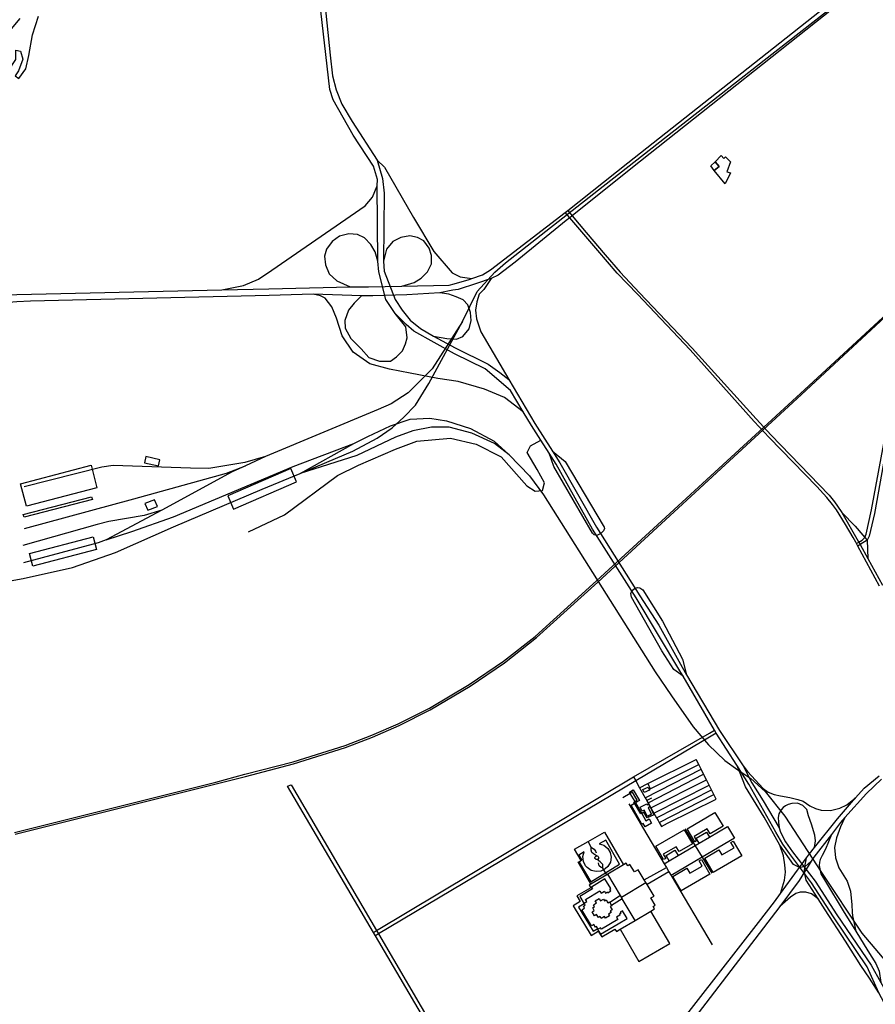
# Model space of a CAD drawing. Header units: millimetres. Extents: x 664923 to 767831, y 3118803 to 3207600.
# Tile 267 of 422: x 721042 to 723421, y 3166912 to 3169649. Entities that reach past the tile are written whole.
import ezdxf

# ---------------------------------------------------------------- set-up
doc = ezdxf.new("R2010")
doc.units = ezdxf.units.MM
for name, color, linetype in [('buildings', 5, 'Continuous'), ('parks', 8, 'Continuous'), ('railways', 4, 'Continuous'), ('roads_2', 2, 'Continuous'), ('roads_3', 3, 'Continuous'), ('water', 7, 'Continuous')]:
    doc.layers.add(name, color=color, linetype=linetype)

msp = doc.modelspace()

# ---------------------------------------------------------------- linework, layer by layer
at = {"layer": 'buildings'}
for points in [[(722964.04, 3169242.68), (722975.71, 3169254.27), (722986.64, 3169241.59), (722972.69, 3169230.38), (722964.04, 3169242.68)], [(721392.84, 3168434.96), (721388.93, 3168417.5), (721427.84, 3168408.89), (721431.74, 3168426.35), (721392.84, 3168434.96)], [(721060.83, 3168296.68), (721044.27, 3168359.62), (721239.97, 3168410.62), (721256.53, 3168347.69), (721060.83, 3168296.68)], [(721811.59, 3168364.92), (721795.43, 3168401.95), (721620.16, 3168326.2), (721636.32, 3168289.18), (721811.59, 3168364.92)], [(721053.58, 3168266.35), (721051.51, 3168274.26), (721241.58, 3168323.25), (721243.64, 3168315.33), (721053.58, 3168266.35)], [(721390.04, 3168304.09), (721397.71, 3168285.59), (721424.52, 3168296.6), (721416.83, 3168315.11), (721390.04, 3168304.09)], [(721077.73, 3168130.53), (721068.4, 3168165.98), (721246.02, 3168212.3), (721255.36, 3168176.84), (721077.73, 3168130.53)], [(722747.55, 3167508.16), (722765.15, 3167478.88), (722755.17, 3167472.95), (722753.05, 3167476.45), (722739.75, 3167498.61), (722737.58, 3167502.22), (722747.55, 3167508.16)], [(722789.34, 3167516.45), (722793.41, 3167508.06), (722778.35, 3167500.84), (722774.29, 3167509.22), (722789.34, 3167516.45)], [(722754.04, 3167473.29), (722771.48, 3167442.97), (722783.09, 3167422.78), (722792.18, 3167427.95), (722798.89, 3167416.27), (722781.13, 3167406.16), (722775.78, 3167415.47), (722772.32, 3167413.51), (722741.92, 3167466.38), (722751.55, 3167471.87), (722754.04, 3167473.29)], [(722798.98, 3167440.73), (722787.41, 3167434.73), (722778.45, 3167451.85), (722772.85, 3167448.95), (722767.1, 3167459.96), (722785.44, 3167469.44), (722786.59, 3167467.24), (722790.05, 3167469.02), (722794.04, 3167461.38), (722789.43, 3167458.99), (722798.98, 3167440.73)], [(722640.38, 3167183.85), (722637.35, 3167189.12), (722646.01, 3167194.05), (722642.36, 3167200.26), (722653.38, 3167206.67), (722657.1, 3167200.35), (722665.12, 3167204.91), (722668.11, 3167199.69), (722673.06, 3167202.51), (722677.43, 3167194.94), (722681.77, 3167197.48), (722683.07, 3167195.29), (722687.66, 3167187.52), (722688.24, 3167186.54), (722683.78, 3167183.93), (722688.97, 3167174.93), (722683.98, 3167172.08), (722686.79, 3167167.17), (722679.16, 3167162.84), (722681.71, 3167158.51), (722670.69, 3167152.09), (722668.08, 3167156.53), (722659.02, 3167151.39), (722656.25, 3167156.23), (722651.08, 3167153.28), (722646.11, 3167161.89), (722639.88, 3167158.24), (722633.41, 3167169.18), (722639.76, 3167172.9), (722635.17, 3167180.87), (722640.38, 3167183.85)]]:
    msp.add_lwpolyline(points, close=True, dxfattribs=at)
at = {"layer": 'parks'}
for points in [[(722972.69, 3169230.38), (722986.64, 3169241.59), (722975.71, 3169254.27), (722992.24, 3169272.27), (723000.38, 3169263.74), (723004.83, 3169268.32), (723018.34, 3169254.63), (723008.18, 3169226.25), (723018.08, 3169223.21), (723003.58, 3169193.48), (722972.69, 3169230.38)], [(722897.63, 3167400.41), (722975.29, 3167445.64), (722997.82, 3167407.37), (722961.89, 3167386.44), (722953.78, 3167400.22), (722917.04, 3167378.82), (722923.88, 3167367.2), (722918.88, 3167364.29), (722897.63, 3167400.41)], [(722810.64, 3167351.72), (722889.31, 3167397.55), (722912.42, 3167358.26), (722875.49, 3167336.75), (722867.38, 3167350.52), (722831.65, 3167329.71), (722838.48, 3167318.09), (722832.48, 3167314.6), (722810.64, 3167351.72)], [(722611.4, 3167336.27), (722596.64, 3167327.22), (722605.3, 3167313.03), (722597.79, 3167307.93), (722629.81, 3167252.67), (722709.71, 3167301.7), (722671.67, 3167369.12), (722653.47, 3167358.95), (722666.35, 3167354.5), (722676.91, 3167345.95), (722683.89, 3167334.32), (722686.45, 3167321), (722684.29, 3167307.63), (722677.65, 3167295.79), (722670.34, 3167288.89), (722658.1, 3167282.92), (722644.55, 3167281.49), (722631.33, 3167284.75), (722620.03, 3167292.31), (722615.51, 3167297.47), (722609.54, 3167309.64), (722608.11, 3167323.12), (722611.4, 3167336.27)], [(722946.94, 3167318.73), (722986.11, 3167341.63), (722994.36, 3167327.66), (723028.3, 3167347.5), (723019.63, 3167362.2), (723026.23, 3167366.05), (723050.14, 3167325.56), (722970.43, 3167278.96), (722946.94, 3167318.73)], [(722858.28, 3167267.67), (722897.31, 3167290.47), (722905.56, 3167276.51), (722939.65, 3167296.44), (722930.97, 3167311.14), (722937.42, 3167314.91), (722961.25, 3167274.55), (722881.68, 3167228.04), (722858.28, 3167267.67)]]:
    msp.add_lwpolyline(points, close=True, dxfattribs=at)
at = {"layer": 'railways'}
for points in [[(721968.52, 3168449.67), (722036.04, 3168485.82), (722077.83, 3168514.7), (722110.2, 3168544.63), (722142.03, 3168577.68), (722179.69, 3168637.63), (722273.15, 3168810.78), (722313.67, 3168893.9), (722362.81, 3168947.13), (722393.01, 3168973.88), (722651.8, 3169176.29), (723111.99, 3169536.53), (723412.79, 3169771.88), (723540.73, 3169851.88), (724033.22, 3170156), (724143.95, 3170224.64), (724228.68, 3170297.06), (724357.92, 3170416.17), (724465.28, 3170515.43), (724759.14, 3170783.47), (725098.31, 3171096.44), (725130.13, 3171119.75), (725164.6, 3171139.12)], [(721027.57, 3167389.99), (721586.85, 3167530.04), (721668.15, 3167552), (721802.08, 3167586.2), (721946.36, 3167631.53), (722020.72, 3167660.53), (722094.29, 3167692.51), (722180.9, 3167735.54), (722291.71, 3167801.03), (722387.45, 3167865.93), (722475.47, 3167934.93), (722645.88, 3168089.66), (723213.47, 3168610.3), (723561.67, 3168932.26), (723835.26, 3169187), (724164.19, 3169488.11)], [(721029.02, 3167385.09), (721669.47, 3167546.08), (721803.49, 3167580.57), (721947.92, 3167626.28), (722023.13, 3167655.05), (722096.91, 3167687.02), (722183.28, 3167731.29), (722294.22, 3167796.63), (722389.99, 3167862.06), (722478.66, 3167931.58), (722649.73, 3168085.95), (723216.02, 3168607.72), (723836.76, 3169183.46), (724166.5, 3169485.97)], [(722273.15, 3168810.78), (722188.41, 3168679.29), (722159.05, 3168648.95), (722121.59, 3168612.03), (722074.61, 3168581.93), (722038.53, 3168565.48)], [(722038.53, 3168565.48), (721725.6, 3168434.7), (721669.96, 3168409.43), (721632.59, 3168392.47), (721437.01, 3168286.35), (721387.48, 3168271.37), (721289.83, 3168254.65), (721256.78, 3168245.76), (721050.32, 3168188.17)], [(718778.34, 3168548.8), (718928.51, 3168529.22), (718965.1, 3168525.26), (718999.25, 3168515.03), (719045.75, 3168498.15), (719112.73, 3168452.42), (719237.9, 3168325.3), (719345.99, 3168214.56), (719416.55, 3168145.92), (719472.81, 3168112.53), (719518.21, 3168094.88), (719557.88, 3168086.11), (719600.68, 3168081.79), (719707.76, 3168071.31), (719764, 3168059.29), (719851.19, 3168038.27), (719931.68, 3168019.45), (720104.85, 3167985.42), (720190.11, 3167972.45), (720239.83, 3167970.31), (720324.38, 3167979.86), (720519.63, 3168012.53), (720845.39, 3168059.16), (721051.43, 3168095.62)], [(721821.59, 3168388.13), (721971.15, 3168471.1), (722009.79, 3168490.84), (722073.24, 3168520.06), (722127.29, 3168538.65), (722182.42, 3168541.45), (722228.92, 3168534.75), (722295.5, 3168512.6), (722361.33, 3168477.64), (722402.83, 3168439.65)], [(722402.83, 3168439.65), (722362.04, 3168471.23), (722298.68, 3168499.81), (722236.13, 3168516.72), (722186.82, 3168516.37), (722134.76, 3168506.63), (722086.37, 3168488.76), (721979.32, 3168438.26), (721821.59, 3168388.13)], [(721282.4, 3168203.46), (721353.76, 3168226.67), (721469.22, 3168267.67), (721801.98, 3168407.78), (721971.15, 3168471.1)], [(721725.6, 3168434.7), (721668.13, 3168418.69), (721568.05, 3168402.19), (721516.96, 3168402.97), (721301.96, 3168410.58), (721270.34, 3168405.9), (721054.19, 3168350.41)], [(721821.59, 3168388.13), (721896.1, 3168419.59), (721968.52, 3168449.67)], [(722402.83, 3168439.65), (722459.83, 3168381.84), (722498.83, 3168328.28), (722809.22, 3167837.04), (722854.49, 3167770.08)], [(721055.2, 3168234.79), (721358.92, 3168317.05), (721617.03, 3168389.11), (721669.96, 3168409.43)], [(721716.17, 3168343.98), (721821.59, 3168388.13)], [(721051.43, 3168095.62), (721188.05, 3168126.56), (721307.61, 3168168), (721469.04, 3168239.34), (721716.17, 3168343.98)], [(721437.01, 3168286.35), (721282.4, 3168203.46), (721260.24, 3168195.45), (721052.31, 3168139.54)], [(722854.49, 3167770.08), (722914.52, 3167684.17), (722957.62, 3167633.79), (723003.08, 3167590.26), (723039.2, 3167563.74), (723074.88, 3167540.15), (723115.23, 3167503.56), (723169.21, 3167435.32), (723271.49, 3167279.24), (723383.38, 3167110.28), (723522.98, 3166946.28)]]:
    msp.add_lwpolyline(points, dxfattribs=at)
at = {"layer": 'roads_2'}
for points in [[(722104.73, 3168909), (722236.12, 3168911.78), (722250.07, 3168914.86), (722292.1, 3168926.81), (722299.13, 3168929.49), (722328.33, 3168940.6), (722351.38, 3168954.14), (722558.71, 3169113.52), (722565.73, 3169119.1), (722733.04, 3169251.9), (723155.77, 3169584.99), (723415.72, 3169791.88), (723434.21, 3169803.49), (723441.83, 3169808.28), (723680.41, 3169958.11), (723979.43, 3170142), (724131.05, 3170235.18), (724172.07, 3170264.76), (724287.12, 3170369.58), (724531.67, 3170591.92), (724659.59, 3170706.91), (724671.98, 3170719.27)], [(724683.69, 3170704.41), (724669.62, 3170691.01), (724510.46, 3170547.56), (724292.48, 3170345.38), (724216.03, 3170275.06), (724146.1, 3170218.83), (723995.62, 3170122.96), (723660.83, 3169920.35), (723449.49, 3169789.59), (723440.64, 3169784.12), (723415.95, 3169768.85), (723375.05, 3169737.92), (722745.91, 3169238.21), (722578.22, 3169104.18), (722571.38, 3169098.7), (722561.73, 3169090.99), (722419.44, 3168974.89), (722372.35, 3168939.57), (722352.88, 3168930.16), (722312.25, 3168915.6), (722261.48, 3168899.62), (722246.19, 3168897.09), (722209.98, 3168890.39)], [(722035.42, 3169258.54), (722055.93, 3169239.82), (722136.47, 3169099.6), (722193.1, 3169004.88), (722244.76, 3168945.55), (722266.99, 3168934.44), (722299.13, 3168929.49)], [(723084.09, 3168532.66), (722906.42, 3168731.32), (722760.08, 3168886.02), (722702.89, 3168944.74), (722649.33, 3169007.63), (722571.38, 3169098.7), (722558.71, 3169113.52)], [(722565.73, 3169119.1), (722578.22, 3169104.18), (722617.1, 3169057.72), (722670.19, 3168995.5), (722711.26, 3168947.8), (722765.41, 3168890.51), (722912.09, 3168736.16), (723089.67, 3168539.74)], [(722352.88, 3168930.16), (722332.03, 3168899.4), (722319.89, 3168886.8), (722312.87, 3168864.83), (722309.06, 3168842.24), (722311.66, 3168817.61), (722323.84, 3168781.57), (722401.97, 3168649.42)], [(723369.07, 3168193.73), (723375.37, 3168197.01), (723384.57, 3168202.8), (723392.4, 3168209.62), (723396.21, 3168219.48), (723410.4, 3168287.09), (723457.07, 3168536.33), (723469.04, 3168618.95), (723473.37, 3168706.04), (723479.89, 3168780.47), (723483.48, 3168835.59)], [(723494.1, 3168848.56), (723492.75, 3168817.93), (723489.4, 3168780.32), (723477, 3168619.16), (723458.1, 3168494.25), (723418.82, 3168276.36), (723404.27, 3168213.83), (723398.42, 3168202.24), (723379.17, 3168190.17), (723373.06, 3168186.34)], [(723125.57, 3168488.16), (723084.09, 3168532.66)], [(723089.67, 3168539.74), (723131.23, 3168494.4)], [(723433.32, 3168074.55), (723373.06, 3168186.34), (723369.07, 3168193.73), (723367.24, 3168197.13), (723359.8, 3168209.72), (723338.09, 3168246.49), (723312.91, 3168287.01), (723302.05, 3168301.91), (723286.22, 3168321.04), (723258.43, 3168351.55), (723125.57, 3168488.16)], [(723131.23, 3168494.4), (723265.12, 3168356.4), (723292.83, 3168327.25), (723307.28, 3168309.45), (723316.47, 3168296.95), (723328.46, 3168279.65), (723373.65, 3168200.1), (723375.37, 3168197.01), (723379.17, 3168190.17), (723400.59, 3168151.66), (723441.62, 3168077.83)], [(723328.46, 3168279.65), (723364.92, 3168241.65), (723386.92, 3168216.22), (723392.4, 3168209.62), (723398.42, 3168202.24)], [(723398.42, 3168202.24), (723400.59, 3168151.66)], [(723157.69, 3167220.79), (723168.99, 3167257.67), (723171.09, 3167279.98), (723169.98, 3167300.42), (723166.25, 3167325.49), (723155.23, 3167354.71), (723111.88, 3167432.17), (723060.45, 3167517.01), (723045.24, 3167554.77), (723035.71, 3167577.38)], [(723053.54, 3167575.14), (723065.51, 3167560.01), (723109.66, 3167512.36), (723123.41, 3167502.56), (723139.72, 3167495.7), (723157.12, 3167491.72), (723183.18, 3167487.63), (723205.52, 3167482.01), (723220.34, 3167477.42), (723238.93, 3167464.02), (723254.7, 3167456.26), (723270.97, 3167451.86), (723296.86, 3167451.17), (723322.82, 3167457.37), (723341.8, 3167466.96), (723366.27, 3167486.37)], [(722538.65, 3166554.38), (722561.44, 3166567.29), (722604, 3166594.97), (722648.5, 3166628.61), (722719.33, 3166686.77), (722780.41, 3166746.63), (722811.15, 3166777.77), (722828.54, 3166798.98), (722873.76, 3166854.14), (723096.37, 3167140.02), (723140.67, 3167197.59), (723157.69, 3167220.79), (723204.77, 3167284.98), (723210.71, 3167293.08), (723229.85, 3167319.18), (723238.24, 3167330.61), (723252.48, 3167348.49), (723315.7, 3167427.87), (723366.27, 3167486.37), (723390.58, 3167512.84), (723431.86, 3167547.09)], [(723438.21, 3167538.35), (723396.32, 3167498.15), (723336.58, 3167431.25), (723324.54, 3167417.76), (723299.22, 3167384.88), (723250.03, 3167320.99), (723243.2, 3167310.09), (723234.62, 3167296.37), (723224.69, 3167280.51), (723209.89, 3167256.87), (723155.91, 3167184.66), (722916.63, 3166872.47), (722881.57, 3166828.71), (722850.32, 3166792.62), (722810.91, 3166741.31), (722762.38, 3166698.67), (722670.46, 3166624.13), (722613.13, 3166582.21), (722568.53, 3166554.16), (722546.18, 3166541.31)], [(723235.52, 3167436.28), (723230.51, 3167453.76), (723219.83, 3167464.69), (723204.91, 3167471.22), (723189.03, 3167470.92), (723179.3, 3167467.43), (723171.58, 3167464.52), (723165.3, 3167459.39), (723159.24, 3167452.62), (723153.02, 3167441.49), (723151.11, 3167431.95), (723151.93, 3167418.28), (723153.76, 3167403.24)], [(723252.48, 3167348.49), (723255.25, 3167367.07), (723253.29, 3167382.17), (723244.01, 3167412.72), (723235.52, 3167436.28)], [(723336.58, 3167431.25), (723324.82, 3167405.47), (723312.82, 3167375.23), (723307.48, 3167348.17), (723310.81, 3167319.89), (723320, 3167291.71), (723342.5, 3167254.9), (723344.49, 3167248.99)], [(723299.22, 3167384.88), (723282.35, 3167343.75), (723273.28, 3167326.02), (723267.95, 3167314.52), (723266.24, 3167307.87), (723265.5, 3167297.93), (723267.12, 3167288.78), (723269.62, 3167274.93)], [(723243.2, 3167310.09), (723225.31, 3167295), (723210.71, 3167293.08), (723193.96, 3167300.85), (723155.23, 3167354.71)], [(723430.76, 3166944.48), (723405.18, 3166984.97), (723380.72, 3167019.89), (723337.85, 3167087.56), (723282.12, 3167174.75), (723262.31, 3167205.5), (723229.04, 3167257.16), (723226.24, 3167270.43), (723224.69, 3167280.51), (723225.31, 3167295), (723229.85, 3167319.18)], [(723269.62, 3167274.93), (723282.92, 3167254.05), (723331.6, 3167172.7), (723366.89, 3167115.54), (723400.73, 3167060.73), (723422.88, 3167025.75), (723432.07, 3167004.33), (723436.15, 3166973.49)], [(723344.49, 3167248.99), (723351.98, 3167226.74), (723356.32, 3167189.3), (723357.28, 3167168.81)], [(723262.31, 3167205.5), (723243.93, 3167219.45), (723228.26, 3167223.76), (723212.66, 3167223.75), (723200.31, 3167220.63), (723185.78, 3167210.31), (723155.91, 3167184.66)], [(723357.28, 3167168.81), (723357.75, 3167158.75), (723366.89, 3167115.54)]]:
    msp.add_lwpolyline(points, dxfattribs=at)
at = {"layer": 'roads_3'}
for points in [[(722025.42, 3169242.43), (721969.42, 3169328.4), (721913.57, 3169426.69), (721903.75, 3169455.33), (721842.59, 3169990.92), (721823.63, 3170177.69), (721803.25, 3170378.7)], [(721815.24, 3170379.53), (721839.08, 3170178.56), (721851.54, 3170073.46), (721904.97, 3169551.05), (721911.51, 3169492.94), (721921.52, 3169454), (721937.93, 3169414.66), (721966.22, 3169366.37), (722035.42, 3169258.54)], [(722035.42, 3169258.54), (722050.88, 3169208.35), (722055.66, 3169166.87), (722053.2, 3168978.36), (722055.51, 3168950.63), (722086.12, 3168871.23), (722105.66, 3168841.56), (722127.55, 3168814.15), (722156.73, 3168791.27), (722192.41, 3168769.9), (722252.35, 3168737.05), (722344.52, 3168691.87), (722376.82, 3168668.84), (722401.97, 3168649.42), (722474.41, 3168526.87), (722523.25, 3168449.83), (722543.42, 3168417.99), (722645.72, 3168239.02)], [(722635.11, 3168233.43), (722534.07, 3168413.87), (722514.23, 3168444.54), (722491.06, 3168480.35), (722464.61, 3168521.24), (722441.82, 3168559.54), (722406.56, 3168618.82), (722335.8, 3168678.82), (722250.74, 3168720.89), (722137.43, 3168783.47), (722116.5, 3168802.23), (722085.91, 3168832.58), (722060.27, 3168871.72), (722040.5, 3168948.05), (722037.2, 3168978.28), (722035.84, 3169187.21), (722036.38, 3169205), (722025.42, 3169242.43)], [(721603.54, 3168898.23), (721664.07, 3168910.44), (721705.66, 3168928.47), (721742.47, 3168953.08), (722002.29, 3169132.39), (722022.92, 3169156.12), (722035.84, 3169187.21)], [(722037.2, 3168978.28), (722029.87, 3169004.19), (722018.62, 3169024.68), (722000.87, 3169042.57), (721981.03, 3169052.08), (721956.63, 3169054.43), (721930.79, 3169047.93), (721910.83, 3169032.93), (721895.23, 3169011.78), (721889.51, 3168991.7), (721892.3, 3168968.26), (721902.29, 3168943.11), (721923.15, 3168923.03), (721960.51, 3168906.61)], [(722104.73, 3168909), (722138.44, 3168918.84), (722157.92, 3168931.23), (722175.76, 3168948.65), (722186.74, 3168970.74), (722186.9, 3168993.72), (722180.31, 3169014.47), (722165.22, 3169034.19), (722147.91, 3169044.33), (722126.87, 3169048.78), (722101.3, 3169044.02), (722079.09, 3169032.35), (722061.4, 3169011.09), (722053.2, 3168978.36)], [(720874.5, 3168878.01), (720956.69, 3168880), (720992.44, 3168884.52), (721603.54, 3168898.23), (721734.69, 3168901.17), (721960.51, 3168906.61), (722011.72, 3168907.03)], [(722011.72, 3168907.03), (722104.73, 3168909)], [(722209.98, 3168890.39), (722118.15, 3168884.45)], [(722192.41, 3168769.9), (722229.19, 3168763.22), (722256.11, 3168761.06), (722273.61, 3168769.05), (722291.79, 3168789.68), (722297.24, 3168812.83), (722295.54, 3168835.44), (722287.72, 3168856.29), (722275.11, 3168870.73), (722255.19, 3168879.34), (722235.32, 3168886.32), (722209.98, 3168890.39)], [(722023.88, 3168881.84), (721991.96, 3168881.59), (721858.04, 3168886.35), (721735.64, 3168882.98), (721071.98, 3168866.76), (721033.25, 3168865.2), (721000.64, 3168862.38), (720970.02, 3168856.84), (720942.16, 3168851.36), (720920.92, 3168848.82), (720874.8, 3168847.81)], [(722441.82, 3168559.54), (722389.72, 3168598.94), (722334.03, 3168622.44), (722260.74, 3168643.85), (722204.51, 3168651.82), (722127.66, 3168666.72), (722070.21, 3168678.05), (722015.2, 3168692.96), (721968.91, 3168724.92), (721938.67, 3168770.45), (721923.01, 3168819.27), (721909.48, 3168851.16), (721891.46, 3168875.74), (721878.09, 3168882.2), (721858.04, 3168886.35)], [(721991.96, 3168881.59), (721972, 3168861.53), (721956.03, 3168841.78), (721946.01, 3168813.28), (721946.76, 3168791.87), (721962.23, 3168763.37), (721990.96, 3168734.45), (722013.06, 3168710), (722041.87, 3168699.74), (722072.57, 3168700.35), (722089.94, 3168711.91), (722106.03, 3168728.72), (722114.87, 3168748.38), (722119.02, 3168764.97), (722115.89, 3168796.02), (722085.91, 3168832.58)], [(722118.15, 3168884.45), (722023.88, 3168881.84)], [(721677.73, 3168225.49), (721778.13, 3168272.83), (721925.49, 3168382.16), (721983.88, 3168411.36), (722086.82, 3168455.43), (722146.17, 3168478.04), (722239.83, 3168486.43), (722310.71, 3168469.6), (722380.29, 3168434.59), (722451.91, 3168353.38), (722475.54, 3168338.35), (722495.73, 3168340.28), (722501.54, 3168362.06), (722480.61, 3168398.82), (722453.25, 3168446.28), (722462.23, 3168465.04), (722491.06, 3168480.35)], [(722402.83, 3168439.65), (722459.83, 3168381.84), (722498.83, 3168328.28), (722809.22, 3167837.04), (722854.49, 3167770.08)], [(722523.25, 3168449.83), (722558.29, 3168421.11), (722667.14, 3168239), (722667.77, 3168234.99), (722665.68, 3168228.33), (722657.69, 3168220.82), (722646.33, 3168215.83), (722639.08, 3168217.71), (722634.57, 3168222.04), (722526.83, 3168406.95), (722514.23, 3168444.54)], [(722756.1, 3168042.34), (722635.11, 3168233.43)], [(722645.72, 3168239.02), (722766.49, 3168048.29)], [(722886.69, 3167824.51), (722860.81, 3167842.71), (722827.04, 3167894.55), (722742.85, 3168044.22), (722741.68, 3168054.5), (722744.5, 3168061.41), (722751.52, 3168068.41), (722759.84, 3168071.27), (722766.26, 3168070.41), (722774.76, 3168064.44), (722829.65, 3167977.22), (722885.4, 3167871.62), (722896.21, 3167828.7)], [(723069.1, 3167524.3), (723035.71, 3167577.38), (722979, 3167666.1), (722973.84, 3167674.52), (722886.69, 3167824.51), (722877.41, 3167839.68), (722756.1, 3168042.34)], [(722766.49, 3168048.29), (722818.82, 3167966.09), (722884.05, 3167849.39), (722896.21, 3167828.7), (722987.67, 3167673.19), (723053.54, 3167575.14), (723077.87, 3167528.18)], [(722025.34, 3167112.13), (722034.03, 3167117.32), (722748.71, 3167544.28), (722959.73, 3167666.36), (722973.84, 3167674.52)], [(722979, 3167666.1), (722964.48, 3167657.54), (722754.93, 3167533.24), (722039.47, 3167108.03), (722030.79, 3167102.87)], [(722765.73, 3167514.06), (722788.12, 3167525.76), (722922.97, 3167593.19)], [(722788.12, 3167525.76), (722795.09, 3167511.8), (722929.98, 3167579.25)], [(722978.28, 3167483.12), (722972.2, 3167495.24), (722965.39, 3167508.78), (722958.86, 3167521.79), (722951.47, 3167536.49), (722943.73, 3167551.89), (722936.66, 3167565.96), (722929.98, 3167579.25), (722922.97, 3167593.19)], [(722781.36, 3167486.32), (722936.66, 3167565.96)], [(722789.17, 3167472.44), (722943.73, 3167551.89)], [(721786.21, 3167518.75), (721796.45, 3167522.89)], [(721796.45, 3167522.89), (722034.03, 3167117.32), (722039.47, 3167108.03), (722360.59, 3166559.88), (722375.09, 3166542.85), (722395.54, 3166531.81), (722417.03, 3166523.24)], [(722748.71, 3167544.28), (722754.93, 3167533.24), (722765.73, 3167514.06), (722781.36, 3167486.32), (722785.38, 3167479.19), (722789.17, 3167472.44), (722796.92, 3167458.7), (722805.6, 3167443.29), (722812.48, 3167431.07), (722816.89, 3167423.24), (722819.89, 3167417.94), (722826.12, 3167406.86)], [(722796.92, 3167458.7), (722951.47, 3167536.49)], [(722805.6, 3167443.29), (722958.86, 3167521.79)], [(723305.23, 3167156.01), (723243.69, 3167250.47), (723182.56, 3167331.53), (723164.29, 3167357.62), (723144.77, 3167391.21), (723069.1, 3167524.3)], [(723077.87, 3167528.18), (723108.97, 3167477.63), (723153.76, 3167403.24), (723157.95, 3167390.84), (723171.52, 3167364.37), (723190.64, 3167335.95), (723254.39, 3167254.92), (723314.03, 3167161.23)], [(722356.92, 3166492.18), (722357.28, 3166501.98), (722357.81, 3166516.94), (722356.91, 3166535.7), (722352.98, 3166555.06), (722030.79, 3167102.87), (722025.34, 3167112.13), (721786.21, 3167518.75)], [(722798.43, 3167485.63), (722785.38, 3167479.19), (722784.66, 3167479.58), (722796.26, 3167459.47), (722805.49, 3167439.02), (722786.76, 3167430.57), (722777.27, 3167446.58), (722771.48, 3167442.97), (722769.49, 3167441.73), (722751.55, 3167471.87), (722749.97, 3167474.51), (722753.05, 3167476.45), (722758.53, 3167479.89), (722745.78, 3167502.1), (722739.75, 3167498.61), (722718.78, 3167486.46)], [(722812.48, 3167431.07), (722965.39, 3167508.78)], [(722819.89, 3167417.94), (722972.2, 3167495.24)], [(722735.93, 3167469.7), (722776.43, 3167399.83), (722834.22, 3167303.22), (722840.22, 3167293.06), (722847.37, 3167280.95), (722853.34, 3167270.83), (722967.27, 3167077.89)], [(722826.12, 3167406.86), (722843.02, 3167415.82), (722978.28, 3167483.12)], [(722630.09, 3167245.93), (722594.61, 3167307.99), (722602.74, 3167312.59), (722584.87, 3167343.86), (722622.19, 3167364.98), (722668.33, 3167391.1), (722720.58, 3167299.69)], [(722834.22, 3167303.22), (722847.62, 3167311.46), (722872.57, 3167326.04), (722931.07, 3167360.03), (722959.72, 3167376.91), (723010.47, 3167406.55), (723029.64, 3167374.2), (722939.46, 3167321.32), (722853.34, 3167270.83)], [(722891.52, 3167400.19), (722920.18, 3167352.98), (722939.46, 3167321.32), (722966.57, 3167276.58)], [(722931.07, 3167360.03), (722923.25, 3167373.91), (722951.27, 3167390.89), (722959.72, 3167376.91)], [(722645.63, 3167324.71), (722637.51, 3167330.35), (722632.71, 3167334.44), (722631.27, 3167341.2), (722631.39, 3167349.04), (722622.19, 3167364.98)], [(722631.39, 3167349.04), (722635.12, 3167346.24), (722639.36, 3167343.7), (722643.41, 3167337.78), (722645.07, 3167333.37)], [(722847.62, 3167311.46), (722839.93, 3167325.86), (722863.79, 3167340.67), (722872.57, 3167326.04)], [(722761.82, 3167286.68), (722751.12, 3167280.33), (722738.78, 3167300.91), (722732.65, 3167297.28), (722728.43, 3167304.33), (722720.58, 3167299.69), (722677.64, 3167274.17), (722674.31, 3167272.19), (722630.09, 3167245.93), (722625.74, 3167243.36), (722629.84, 3167236.52), (722591.32, 3167213.64), (722600.77, 3167197.88), (722581.3, 3167186.31), (722630.61, 3167104.09), (722650.52, 3167115.91), (722660.29, 3167099.61), (722696.99, 3167121.4), (722701.03, 3167114.66), (722711.54, 3167120.89), (722752.96, 3167145.48), (722797.18, 3167171.74), (722807.28, 3167177.74), (722803.24, 3167184.47), (722808.7, 3167187.71), (722796.51, 3167208.03), (722805.71, 3167213.49), (722786.69, 3167245.21), (722783.32, 3167250.84), (722778.68, 3167258.57), (722761.82, 3167286.68)], [(722645.63, 3167324.71), (722647.41, 3167324.72), (722649.07, 3167324.13), (722650.43, 3167323), (722651.32, 3167321.49), (722651.57, 3167320.55), (722651.56, 3167318.79), (722650.93, 3167317.15), (722649.78, 3167315.8), (722647.47, 3167314.74), (722645.7, 3167314.73), (722644.03, 3167315.32), (722642.67, 3167316.45), (722642.14, 3167317.19), (722641.54, 3167318.84), (722641.54, 3167320.6), (722642.14, 3167322.26), (722643.28, 3167323.61), (722645.63, 3167324.71)], [(722674.31, 3167272.19), (722662.94, 3167290.63), (722663.35, 3167296.38), (722663.26, 3167301.08), (722656.31, 3167308.26), (722647.47, 3167314.74)], [(722662.94, 3167290.63), (722658.96, 3167292.65), (722653.63, 3167297.51), (722651.37, 3167305.81)], [(722752.96, 3167145.48), (722717.47, 3167205.9), (722715.13, 3167210.11), (722712.99, 3167214.55), (722677.64, 3167274.17)], [(722778.68, 3167258.57), (722840.22, 3167293.06)], [(722847.37, 3167280.95), (722786.69, 3167245.21)], [(722715.13, 3167210.11), (722783.32, 3167250.84)], [(722712.99, 3167214.55), (722683.07, 3167195.29)], [(722717.47, 3167205.9), (722687.66, 3167187.52)], [(722711.54, 3167120.89), (722763.65, 3167031.73), (722849.87, 3167081.62), (722797.18, 3167171.74)], [(723741.84, 3166336.39), (723726.66, 3166377.15), (723562.9, 3166723.61), (723531.04, 3166774.87), (723466.59, 3166878.96), (723430.76, 3166944.48), (723398.27, 3167016.35), (723305.23, 3167156.01)], [(723314.03, 3167161.23), (723409.66, 3167021.36), (723436.15, 3166973.49), (723452.87, 3166943.27), (723525.99, 3166821.19), (723572.86, 3166727.33), (723663.96, 3166553.58)]]:
    msp.add_lwpolyline(points, dxfattribs=at)
at = {"layer": 'water'}
msp.add_lwpolyline([(721042.28, 3169653.04), (720979.05, 3169578.47), (720972.43, 3169534.66), (720989.54, 3169549.82), (721008.52, 3169554.3), (721011.4, 3169533.74), (720997.11, 3169500.5), (721013.74, 3169497.51), (721019.9, 3169522.36), (721031.18, 3169539.06), (721030.7, 3169564.61), (721044.01, 3169561.57), (721050.23, 3169539.42), (721038.42, 3169507.05), (721028.74, 3169492.85), (721038.83, 3169485.62), (721059.04, 3169512.38), (721066.62, 3169549.62), (721077.12, 3169607.53), (721093.55, 3169658.95)], dxfattribs=at)
msp.add_lwpolyline([(722718.23, 3167172.5), (722712.03, 3167168.79), (722714.09, 3167165.38), (722709.75, 3167162.79), (722711.07, 3167160.6), (722701.3, 3167154.76), (722705.18, 3167148.33), (722659.76, 3167121.17), (722657.23, 3167125.38), (722650.32, 3167121.24), (722645.91, 3167128.55), (722642.99, 3167126.81), (722638.27, 3167134.63), (722631.77, 3167130.72), (722604.72, 3167175.38), (722612.56, 3167180.06), (722609.3, 3167185.46), (722614.29, 3167188.45), (722611.28, 3167193.42), (722618.95, 3167198.02), (722615.43, 3167203.83), (722654.95, 3167227.58), (722658.83, 3167221.19), (722667.72, 3167226.54), (722670.65, 3167221.73), (722676.09, 3167224.99), (722677.5, 3167222.68), (722686.06, 3167227.83), (722682.97, 3167232.9), (722685.39, 3167234.37), (722669.3, 3167260.81), (722632.01, 3167238.32), (722634.78, 3167233.75), (722599.28, 3167212.34), (722611.81, 3167191.77), (722595.94, 3167182.21), (722636.42, 3167115.76), (722647.92, 3167121.92), (722656.82, 3167107.25), (722706.43, 3167136.4), (722731.11, 3167151.15), (722718.23, 3167172.5)], close=True, dxfattribs=at)

doc.saveas('drawing.dxf')
